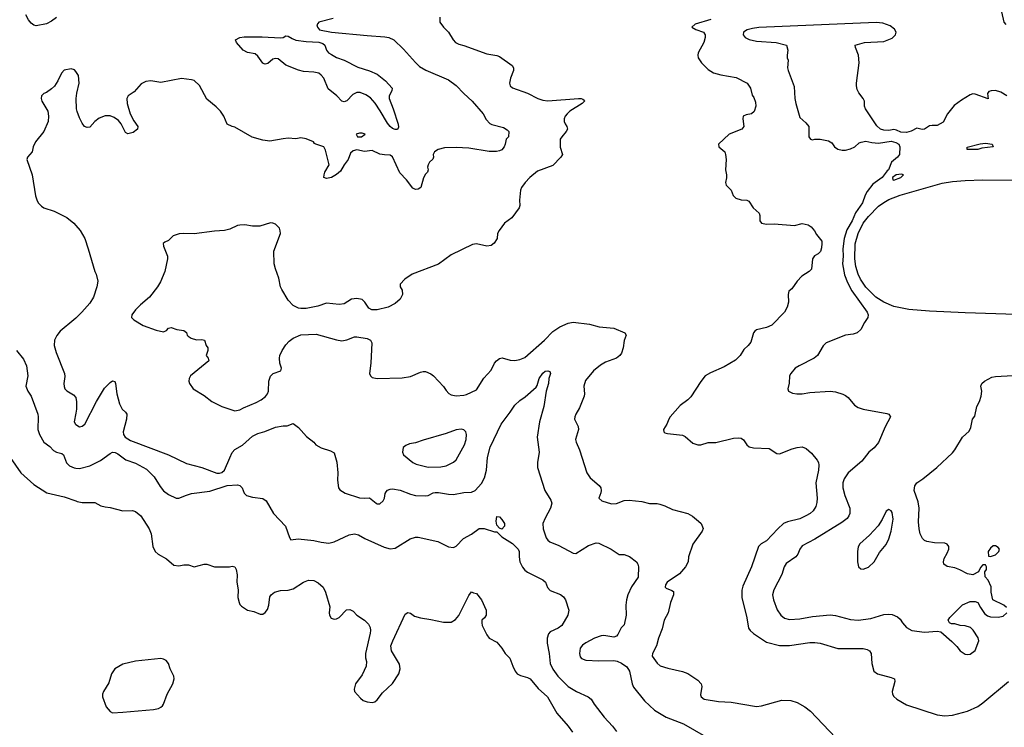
# Model space of a CAD drawing. Header units: inches. Extents: x 1678809 to 1859548, y 384609 to 522868.
# Tile 313 of 386: x 1809559 to 1817298, y 442430 to 447989. Entities that reach past the tile are written whole.
import ezdxf

# ---------------------------------------------------------------- set-up
doc = ezdxf.new("R2010")
doc.units = ezdxf.units.IN
doc.header["$MEASUREMENT"] = 0
doc.layers.add('B8404', color=7, linetype='Continuous')
doc.layers.add('B8414', color=7, linetype='Continuous')

msp = doc.modelspace()

# ---------------------------------------------------------------- linework, layer by layer
at = {"layer": 'B8404', "color": 5}
for points, elevation in [([(1809850, 448007.3), (1809810, 447977.6), (1809770, 447957.6), (1809690, 447940.7), (1809670, 447946.6), (1809650, 447962), (1809627.7, 447987.7), (1809607, 448027)], 340), ([(1810000, 447581.1), (1809990, 447596), (1809962.7, 447602.7), (1809910, 447591.5), (1809886.7, 447570), (1809858, 447510), (1809832, 447468), (1809810, 447444.7), (1809770, 447417.6), (1809750.4, 447409.6), (1809730.7, 447390), (1809728.5, 447370), (1809734.4, 447350), (1809779.5, 447270), (1809785.7, 447230), (1809782.6, 447190), (1809750.3, 447110), (1809684.9, 447030), (1809664.9, 446990), (1809656.4, 446950), (1809621.6, 446910), (1809615.3, 446890), (1809658, 446770), (1809684.3, 446604.3), (1809693.2, 446573.2), (1809705.7, 446550), (1809730, 446524.9), (1809750, 446512), (1809830, 446483.6), (1809930, 446435.8), (1809986, 446390), (1810000, 446373.3)], 360), ([(1810000, 445645.2), (1809984, 445630), (1809878.7, 445541.3), (1809852.2, 445507.8), (1809832.7, 445470), (1809830.4, 445430), (1809846, 445374), (1809911.4, 445210), (1809913.7, 445186.3), (1809906.5, 445130), (1809907.9, 445107.9), (1809914, 445090), (1809930, 445072.4), (1809982.2, 445042.2), (1809999.5, 445019.5), (1810000, 445017)], 360), ([(1809533, 445390), (1809590, 445322), (1809613.4, 445270), (1809622.6, 445190), (1809608.8, 445110), (1809622.6, 445070), (1809650.3, 445030), (1809701.3, 444890), (1809704.9, 444870), (1809702.3, 444770), (1809713.8, 444730), (1809749.4, 444669.4), (1809796.1, 444636.1), (1809824.2, 444604.2), (1809850, 444590.3), (1809890, 444580.3), (1809903.1, 444570), (1809927.5, 444507.5), (1809950, 444483.7), (1809988.1, 444468.1), (1810000, 444466.7)], 340), ([(1810000, 444898.1), (1809988.8, 444830), (1809998, 444810), (1810000, 444808.8)], 360), ([(1809485.3, 444550), (1809568.5, 444430), (1809670, 444338.4), (1809771.6, 444271.5), (1809910, 444241.5), (1810000, 444207.7)], 320)]:
    msp.add_lwpolyline(points, dxfattribs=dict(at, elevation=elevation))
at = {"layer": 'B8414', "color": 5}
for points, elevation in [([(1812022.4, 447997.6), (1811911, 447970), (1811894.8, 447950), (1811898.8, 447930), (1811916, 447910), (1812011, 447890), (1812290, 447863.6), (1812430, 447855.1), (1812460.5, 447850), (1812499.3, 447830), (1812577.2, 447757.2), (1812670, 447652.4), (1812702.4, 447622.4), (1812752.3, 447592.3), (1812930, 447515.3), (1812990, 447472), (1813050, 447408), (1813116.3, 447350), (1813202, 447250), (1813225.1, 447205.1), (1813254.4, 447174.4), (1813270, 447165.7), (1813361.1, 447141.1), (1813390, 447122.8), (1813402.8, 447110), (1813400.7, 447070), (1813384, 447050), (1813376.3, 447010), (1813367.7, 446990), (1813350, 446967.6), (1813330, 446957.6), (1813305.8, 446954.2), (1813250, 446954.2), (1813090, 446980.7), (1812990, 446986.2), (1812897.7, 446982.3), (1812848, 446970), (1812818.4, 446950), (1812810.4, 446930), (1812812.7, 446910), (1812807.7, 446892.3), (1812781, 446870), (1812770.8, 446850), (1812764.7, 446830), (1812770.7, 446810), (1812764.7, 446790), (1812750, 446775.3), (1812733.7, 446746.3), (1812712, 446670), (1812690, 446656.3), (1812670, 446654.7), (1812650, 446664.2), (1812600.4, 446730), (1812546.9, 446786.9), (1812490, 446911.8), (1812470, 446924.5), (1812426.3, 446926.3), (1812390, 446933.6), (1812330, 446960.4), (1812270, 446954.8), (1812210, 446965.7), (1812180.7, 446959.3), (1812160.7, 446939.3), (1812140.3, 446890), (1812110.4, 446850), (1812080.7, 446799.3), (1812050, 446774), (1812010, 446749.6), (1811970, 446741.2), (1811950, 446748.7), (1811952.7, 446770), (1811958, 446790), (1811991.6, 446850), (1811963, 446963), (1811949.5, 446989.5), (1811886, 447010), (1811875.3, 447015.3), (1811868, 447030), (1811810, 447053.2), (1811770, 447061.2), (1811730, 447053.2), (1811670, 447057.2), (1811630, 447053.2), (1811525.5, 447034.5), (1811470, 447041.7), (1811386.9, 447066.9), (1811250, 447145.2), (1811229.4, 447149.4), (1811190, 447168.7), (1811163.6, 447230), (1811136.9, 447270), (1811104.8, 447304.8), (1811030, 447363.6), (1810972, 447472), (1810931, 447511), (1810910, 447517.6), (1810830, 447527), (1810670, 447496.2), (1810589.5, 447509.5), (1810550, 447504.5), (1810514.6, 447485.4), (1810458, 447422), (1810411, 447390), (1810400.7, 447370), (1810403.8, 447330), (1810428.7, 447248.7), (1810455.6, 447195.6), (1810486.8, 447150), (1810486, 447130), (1810450, 447103.7), (1810410, 447093.2), (1810390, 447104), (1810357, 447170), (1810335.8, 447195.8), (1810301.8, 447221.8), (1810270, 447234), (1810230, 447234), (1810183.6, 447216.4), (1810150.5, 447190), (1810110, 447145.2), (1810090, 447141.2), (1810070, 447149.2), (1810050, 447177.2), (1810030, 447217.2), (1810010, 447269), (1810006.6, 447290), (1810002.6, 447370), (1810007.2, 447412.7), (1810027.6, 447490), (1810020.9, 447550), (1810000, 447581.1)], 360), ([(1812860.7, 448010), (1812862.8, 447970), (1812891, 447930), (1812930.5, 447890.5), (1812967.3, 447830), (1812984.9, 447810), (1813010, 447797), (1813050, 447787.2), (1813230, 447719.6), (1813310, 447706.8), (1813330, 447699.4), (1813430, 447630.3), (1813439.5, 447610), (1813439.6, 447590), (1813416.2, 447530), (1813408.9, 447490), (1813414.4, 447470), (1813432.6, 447452.6), (1813550, 447411.8), (1813630.7, 447370), (1813670, 447355.6), (1813711.6, 447351.5), (1813950.2, 447370.2), (1813972, 447370), (1813985.8, 447365.8), (1813996.1, 447356.1), (1813999.1, 447350), (1813980.5, 447330), (1813884.4, 447270), (1813861.3, 447250), (1813847.2, 447230), (1813839.5, 447210), (1813839.6, 447190), (1813845.3, 447170), (1813859.6, 447150), (1813864.4, 447130), (1813854.2, 447110), (1813819.6, 447070), (1813808.5, 447050), (1813806, 447030), (1813807.1, 446987.1), (1813824.9, 446930), (1813813.4, 446910), (1813750, 446844.4), (1813630, 446798.7), (1813570, 446749.5), (1813533, 446710), (1813504, 446670), (1813495.5, 446650), (1813487.3, 446570), (1813490.8, 446530), (1813486, 446510), (1813427.5, 446432.5), (1813370.6, 446389.4), (1813327.5, 446332.5), (1813316, 446310), (1813311, 446270), (1813287.5, 446232.5), (1813264.5, 446215.5), (1813230.4, 446209.6), (1813150, 446227.7), (1813118, 446222), (1812950, 446142.4), (1812850, 446069.6), (1812644.9, 445990), (1812587.3, 445950), (1812551, 445910), (1812551, 445890), (1812564.5, 445864.5), (1812567.3, 445830), (1812550, 445794), (1812510, 445758), (1812456, 445730), (1812370, 445709.6), (1812328, 445710), (1812302.9, 445722.9), (1812272.3, 445770), (1812250, 445789.5), (1812210, 445798.9), (1812167.4, 445792.6), (1812110, 445756), (1812070, 445752.7), (1811970, 445760.9), (1811901.4, 445738.6), (1811810, 445719.5), (1811770, 445718.7), (1811750, 445723), (1811710, 445744.2), (1811670, 445785.1), (1811618.9, 445870), (1811609.7, 445890), (1811597, 445957), (1811569.5, 446030.5), (1811559.7, 446070), (1811557.6, 446170), (1811609.6, 446310), (1811607.8, 446330), (1811600.5, 446350), (1811570, 446383.6), (1811550, 446391.5), (1811530, 446391.8), (1811446.3, 446366.3), (1811390, 446366.6), (1811330, 446377), (1811290, 446375.1), (1811270, 446372.3), (1811210, 446342.9), (1811170, 446331.8), (1811090, 446328.3), (1810930, 446305.4), (1810850.4, 446309.6), (1810813.8, 446306.2), (1810766, 446290), (1810730, 446254), (1810699.1, 446240.9), (1810687.3, 446230), (1810690.6, 446210), (1810720.3, 446130), (1810720.3, 446110), (1810698.9, 446010), (1810665.7, 445930), (1810641.3, 445890), (1810578.7, 445810), (1810508.2, 445750), (1810470, 445709.4), (1810441.6, 445670), (1810437.3, 445650), (1810456, 445630), (1810530, 445586), (1810631.3, 445550), (1810690, 445537.3), (1810712.5, 445547.5), (1810730, 445564.7), (1810750.4, 445570.4), (1810793.7, 445553.7), (1810850, 445546), (1810870.6, 445530.6), (1810876, 445510), (1810882.5, 445502.5), (1810906.2, 445486.2), (1810950, 445474), (1810990, 445476), (1811011.3, 445470), (1811024.7, 445430), (1811038, 445410), (1811038, 445390), (1811024.7, 445350), (1811042, 445330), (1811044.7, 445310), (1810902.8, 445190), (1810890.5, 445169.5), (1810887.7, 445150), (1810893, 445130), (1810924, 445090), (1811010, 445035.5), (1811070.4, 444990), (1811149.2, 444949.2), (1811250, 444916.8), (1811290, 444923.6), (1811319.3, 444940.7), (1811417.7, 444982.3), (1811457.3, 445002.7), (1811491.8, 445028.2), (1811507.1, 445050), (1811514.5, 445070), (1811516.8, 445150), (1811531.9, 445188.1), (1811552.7, 445210), (1811612.7, 445230), (1811617.6, 445250), (1811604, 445290), (1811600.7, 445330), (1811603.7, 445350), (1811621.6, 445390), (1811650, 445433.4), (1811677.5, 445462.5), (1811710, 445486.4), (1811770, 445514), (1811890, 445519.3), (1812050, 445473), (1812090, 445465.5), (1812130, 445473), (1812190, 445496.3), (1812210, 445497.3), (1812290, 445484), (1812316, 445470), (1812326.8, 445450), (1812318.4, 445290), (1812308.7, 445210), (1812316.3, 445190), (1812330, 445178), (1812370, 445168.9), (1812564.9, 445175.1), (1812630, 445185.3), (1812710, 445219.1), (1812730, 445224.9), (1812750, 445224), (1812790, 445206), (1812811.3, 445190), (1812890, 445106), (1812910, 445076), (1812932.5, 445052.5), (1812950, 445040.7), (1812990, 445033.4), (1813050, 445038.4), (1813070, 445044.4), (1813150, 445081.6), (1813208.3, 445171.7), (1813263.7, 445236.3), (1813290, 445290.3), (1813306, 445310), (1813330, 445326.9), (1813351.9, 445331.9), (1813414.2, 445314.2), (1813450, 445310.2), (1813490, 445319.4), (1813530, 445336.1), (1813683.2, 445470), (1813750, 445539.7), (1813804.9, 445575.1), (1813870, 445605.7), (1813910, 445613.7), (1814037.1, 445597.1), (1814115.1, 445575.1), (1814230, 445564.2), (1814316.3, 445530), (1814325.5, 445510), (1814311.6, 445468.4), (1814303.1, 445410), (1814290.3, 445370), (1814275.8, 445350), (1814249, 445331), (1814162.7, 445297.3), (1814124.8, 445275.2), (1814070.3, 445230), (1814006.8, 445153.2), (1813993.4, 445110), (1813998, 445050), (1813994.9, 445030), (1813959.9, 444940.1), (1813930.2, 444890), (1813923.5, 444870), (1813921.2, 444850), (1813950, 444793.4), (1813952.4, 444770), (1813928.7, 444690), (1813932, 444670), (1813959.5, 444610), (1814016.5, 444430), (1814042.4, 444390), (1814112.7, 444330), (1814126.7, 444310), (1814130.4, 444290), (1814127.2, 444272.8), (1814110.8, 444230), (1814134.8, 444210), (1814210, 444185.2), (1814250, 444187.9), (1814310, 444210.4), (1814350, 444214.4), (1814450, 444203.8), (1814510, 444188.5), (1814570, 444188.4), (1814590, 444183.7), (1814630, 444170.3), (1814690, 444141.1), (1814810.2, 444110.2), (1814847.5, 444087.5), (1814894.8, 444050), (1814914.8, 444030), (1814930.5, 443990.5), (1814922.4, 443970), (1814851.2, 443868.8), (1814817, 443770), (1814814.6, 443730), (1814792.8, 443690), (1814744.1, 443635.9), (1814648.9, 443570), (1814634.9, 443550), (1814632.7, 443530), (1814641.6, 443521.6), (1814685.5, 443505.5), (1814696.9, 443496.9), (1814698.9, 443470), (1814675.6, 443410), (1814654.9, 443330), (1814624.6, 443270), (1814610, 443204), (1814580.3, 443130), (1814564.2, 443070), (1814532.7, 443010), (1814530, 442987.7), (1814570, 442934), (1814593.5, 442913.5), (1814653, 442893), (1814770, 442868.8), (1814810, 442851.8), (1814890, 442799.5), (1814916, 442770), (1814921.1, 442750), (1814910, 442684.7), (1814915.5, 442670), (1814938, 442650), (1815051.7, 442631.7), (1815150, 442627.4), (1815350, 442593.4), (1815390, 442598), (1815550, 442642.3), (1815619.6, 442639.6), (1815670, 442625.3), (1815730, 442590.3), (1815775.5, 442555.5), (1815970.3, 442350)], 380), ([(1814992, 447990), (1814867.3, 447952.7), (1814842.8, 447930), (1814872.4, 447912.4), (1814934, 447890), (1814947.7, 447870), (1814948, 447850), (1814935.5, 447810), (1814893, 447730), (1814888.2, 447710), (1814892.7, 447690), (1814918, 447650), (1814970, 447597.1), (1815012.7, 447572.7), (1815070, 447554.9), (1815190, 447534.6), (1815277.3, 447490), (1815304, 447450), (1815315.3, 447395.3), (1815330, 447378), (1815341.3, 447341.3), (1815344.9, 447310), (1815332.4, 447267.6), (1815310, 447249.7), (1815270, 447242), (1815246.8, 447230), (1815242, 447210), (1815250.5, 447150), (1815236.3, 447130), (1815136.3, 447090), (1815050.7, 447010), (1815054, 446990), (1815101, 446950), (1815106, 446930), (1815111, 446890), (1815106, 446810), (1815114.8, 446770), (1815114.4, 446745.6), (1815106, 446710), (1815111.3, 446690), (1815150.6, 446650.6), (1815167.3, 446607.3), (1815187.3, 446587.3), (1815230, 446574.8), (1815274, 446570), (1815290, 446562), (1815324.7, 446510), (1815371.3, 446470), (1815376, 446450), (1815376, 446410), (1815390, 446391.3), (1815430, 446382.8), (1815490, 446384.9), (1815650, 446373.4), (1815710, 446386.7), (1815756.1, 446376.1), (1815780.5, 446360.5), (1815806.8, 446330), (1815822, 446302), (1815862.8, 446250), (1815864.9, 446230), (1815862.5, 446197.5), (1815852.5, 446167.5), (1815836, 446150), (1815806.4, 446133.6), (1815790.8, 446110), (1815782.8, 446030), (1815764.7, 446010), (1815705.5, 445974.5), (1815670, 445935.3), (1815626.8, 445873.2), (1815604, 445856), (1815598.8, 445830), (1815602, 445770), (1815590.7, 445730), (1815570.7, 445690), (1815470.2, 445589.8), (1815429.1, 445570.9), (1815350, 445551.5), (1815338, 445542), (1815327.7, 445530), (1815304.9, 445455.1), (1815286, 445430), (1815250, 445399), (1815220.7, 445350), (1815185.7, 445314.3), (1815097.4, 445262.6), (1814990, 445215.1), (1814948, 445190), (1814912.5, 445147.5), (1814833.6, 445026.4), (1814810, 445002), (1814750, 444956.9), (1814673, 444870), (1814660.5, 444850), (1814645.5, 444810), (1814620.7, 444770), (1814621, 444750), (1814630, 444742.8), (1814650, 444738), (1814770, 444724.9), (1814790, 444713.6), (1814850, 444662.6), (1814890, 444649.3), (1814913.2, 444650), (1814970, 444668.4), (1815031.8, 444668.2), (1815170, 444700.9), (1815210, 444703.6), (1815230, 444701.1), (1815249.1, 444689.1), (1815274.9, 444650), (1815293.8, 444633.8), (1815326.3, 444626.3), (1815450, 444620.3), (1815510, 444580.3), (1815530, 444578), (1815630, 444618.3), (1815670, 444628.9), (1815710, 444632), (1815739.9, 444619.9), (1815782.6, 444582.6), (1815828.5, 444528.5), (1815837.2, 444510), (1815839.7, 444490), (1815837.2, 444450), (1815815.5, 444350), (1815826, 444230), (1815824.6, 444195.4), (1815815.9, 444164.1), (1815794.9, 444130), (1815772.7, 444110), (1815739.3, 444090), (1815690, 444066.6), (1815595.1, 444044.9), (1815563.1, 444030), (1815517.4, 443990), (1815430, 443894.3), (1815387.3, 443870), (1815366, 443850), (1815310.2, 443689.8), (1815242.5, 443537.5), (1815234.3, 443505.7), (1815233.8, 443450), (1815275.3, 443290), (1815287.7, 443207.7), (1815300.5, 443190), (1815327.2, 443167.2), (1815430, 443098.3), (1815530, 443073.4), (1815610, 443072.2), (1815770, 443094.9), (1815810, 443096.5), (1815850, 443091.7), (1815990, 443049), (1816187.6, 443047.6), (1816221.4, 443041.4), (1816238, 443030), (1816250.4, 443010), (1816257.6, 442930), (1816273.4, 442870), (1816301, 442850), (1816410, 442822), (1816434.8, 442810), (1816437.3, 442790), (1816416.4, 442710), (1816419.3, 442690), (1816430, 442670.8), (1816453.4, 442650), (1816530, 442605.3), (1816770, 442526.7), (1816830, 442518.7), (1816890, 442525.7), (1817010, 442556), (1817090, 442593.1), (1817130, 442621.1), (1817331.3, 442790)], 420), ([(1817311.6, 447951.6), (1817297, 447970), (1817277.6, 448050)], 420), ([(1817319, 447390), (1817270, 447419.3), (1817227.9, 447432.1), (1817194, 447430), (1817176, 447424), (1817166.8, 447410), (1817170, 447368), (1817070, 447405.1), (1817050, 447406.6), (1817030, 447399.3), (1816962, 447358), (1816905.2, 447314.8), (1816851, 447250), (1816816.9, 447183.1), (1816770, 447158), (1816730, 447159), (1816710, 447154), (1816671.3, 447130), (1816652.8, 447127.2), (1816610, 447138), (1816566.6, 447113.4), (1816530, 447103), (1816485.3, 447105.3), (1816450, 447122), (1816430, 447126), (1816390, 447117.2), (1816350, 447122), (1816326, 447130), (1816296.4, 447156.4), (1816206, 447290), (1816198, 447310), (1816198, 447350), (1816188.7, 447370), (1816154.2, 447414.2), (1816141.6, 447441.6), (1816136.2, 447470), (1816137.6, 447490), (1816158, 447650), (1816151.3, 447710), (1816127.3, 447770), (1816127, 447790), (1816199, 447810), (1816350, 447817.9), (1816416.4, 447843.6), (1816444.1, 447870), (1816446.9, 447890), (1816434.4, 447914.4), (1816400.6, 447940.6), (1816342.3, 447962.3), (1816290, 447965.8), (1815370, 447926.5), (1815319.3, 447920.7), (1815277.2, 447910), (1815248.7, 447890), (1815246, 447870), (1815261.4, 447850), (1815292.4, 447832.4), (1815350, 447819.9), (1815504.7, 447810), (1815586.8, 447790), (1815597.3, 447750), (1815590.9, 447709.1), (1815590.8, 447690), (1815600.5, 447670), (1815594.9, 447610), (1815598.7, 447590), (1815645.5, 447465.5), (1815652.2, 447370), (1815660.4, 447330), (1815690, 447221), (1815738.5, 447178.5), (1815762, 447150), (1815762, 447070), (1815774, 447050), (1815790, 447046), (1815808.7, 447051.3), (1815850, 447051.3), (1815917.3, 447037.3), (1815942, 447022), (1815964.7, 446990), (1815990, 446971), (1816024.5, 446964.5), (1816050, 446964), (1816090, 446974), (1816122, 446990), (1816158.6, 447021.4), (1816172.3, 447027.7), (1816210, 447033.4), (1816256.6, 447023.4), (1816310, 447019.1), (1816410, 447035.5), (1816445.2, 447025.2), (1816470, 447011), (1816476, 446990), (1816474, 446930), (1816457.3, 446910), (1816410.2, 446869.8), (1816387.6, 446810), (1816377.4, 446802.6), (1816337.3, 446750), (1816263.5, 446696.5), (1816220.6, 446639.4), (1816203.5, 446610), (1816183.6, 446550), (1816128.7, 446471.3), (1816101.6, 446410), (1816060.8, 446339.2), (1816039.1, 446270), (1816030, 446190), (1816032.7, 446130), (1816025.9, 446070), (1816043.3, 445983.3), (1816065.4, 445925.4), (1816099.7, 445859.7), (1816220.6, 445690), (1816229, 445670), (1816226.4, 445650), (1816198, 445610), (1816170, 445554), (1816141, 445530), (1816110, 445517.6), (1816050, 445509.7), (1815898.8, 445450), (1815873.4, 445426.6), (1815830, 445349.6), (1815804, 445330), (1815684.9, 445270), (1815655.5, 445250), (1815620.5, 445210), (1815610.6, 445190), (1815607.3, 445132.7), (1815596, 445090), (1815602, 445070), (1815634.6, 445054.6), (1815668.6, 445048.6), (1815710, 445048.8), (1815770, 445059.5), (1815930, 445071.6), (1815970, 445064.6), (1816027.8, 445047.7), (1816050, 445036.4), (1816070, 445021.6), (1816121.4, 444961.4), (1816150, 444942), (1816190, 444928.9), (1816375.3, 444895.3), (1816391.3, 444890), (1816404, 444870), (1816361.3, 444790), (1816310, 444667.3), (1816273.9, 444626.1), (1816232.7, 444590), (1816178.4, 444521.6), (1816071, 444429), (1816038.3, 444381.7), (1816029.2, 444350), (1816028.3, 444310), (1816043.9, 444250), (1816083.6, 444150), (1816083.6, 444110), (1816076, 444090), (1816062, 444070), (1816021.7, 444038.3), (1815810, 443908.7), (1815710, 443855.8), (1815690.3, 443830), (1815674.3, 443790), (1815659.5, 443770), (1815582.7, 443717.3), (1815567.6, 443690), (1815548.8, 443630), (1815487.8, 443510), (1815476.9, 443470), (1815484, 443430), (1815513.7, 443353.7), (1815542, 443310), (1815570, 443287.4), (1815610, 443276.9), (1815690, 443280.7), (1815790, 443300.2), (1815930, 443312.4), (1815970, 443309), (1816090, 443276), (1816150, 443270.3), (1816250, 443284.4), (1816350, 443314.9), (1816390, 443319.5), (1816417, 443317), (1816458, 443298), (1816478.7, 443278.7), (1816497.3, 443250), (1816530, 443214), (1816570, 443190.7), (1816670, 443177.3), (1816770, 443184.7), (1816799.6, 443179.6), (1816884.5, 443104.5), (1816924.5, 443064.5), (1816951.3, 443030), (1816990, 443004), (1817010, 443000.7), (1817030, 443004), (1817070, 443032), (1817099, 443110), (1817093.6, 443133.6), (1817053.6, 443193.6), (1817033.6, 443213.6), (1816990, 443228), (1816950, 443228.7), (1816910, 443242), (1816883.1, 443243.1), (1816866, 443250), (1816858, 443270), (1816870, 443292), (1816970, 443390.8), (1817030, 443418), (1817070, 443418), (1817091.1, 443411.1), (1817111.3, 443370), (1817143.5, 443323.5), (1817166.4, 443306.4), (1817190, 443298), (1817250, 443296), (1817290, 443302.8), (1817319, 443330)], 440), ([(1817390, 445673.2), (1816990, 445685), (1816710, 445699.6), (1816547.7, 445712.3), (1816430, 445734.4), (1816350, 445768.6), (1816288.1, 445810), (1816210, 445887.5), (1816168.8, 445950), (1816150, 445989.8), (1816130.5, 446050), (1816122.3, 446110), (1816126.9, 446226.9), (1816149.9, 446310), (1816190, 446389.2), (1816230, 446443.5), (1816310, 446524), (1816350, 446553.9), (1816390, 446575.3), (1816479.6, 446610), (1816810, 446705), (1816890, 446717.5), (1816990, 446725.2), (1817130, 446730.6), (1817370, 446729.5)], 440), ([(1810000, 446373.3), (1810033.5, 446333.5), (1810070.3, 446270), (1810098.4, 446190), (1810151, 446010), (1810161, 445990), (1810174.4, 445934.4), (1810166.8, 445890), (1810140.7, 445810), (1810110, 445761.2), (1810047.3, 445690), (1810000, 445645.2)], 360), ([(1810000, 444808.8), (1810030, 444790.4), (1810050, 444794.9), (1810071.6, 444810), (1810163.5, 444990), (1810225.9, 445094.1), (1810270, 445138), (1810290, 445150.7), (1810306.4, 445146.4), (1810312, 445132), (1810321.7, 445050), (1810344.9, 444970), (1810365.3, 444930), (1810390, 444906.7), (1810400.2, 444890), (1810399.1, 444850), (1810371.7, 444750), (1810375, 444730), (1810389, 444709), (1810430, 444683.4), (1810730.2, 444570), (1810870, 444501.6), (1810989.9, 444470.1), (1811110, 444426.3), (1811130, 444425.1), (1811148.9, 444431.1), (1811169.1, 444450), (1811210, 444547.3), (1811230, 444587.3), (1811250, 444612), (1811310, 444647.5), (1811390, 444716.3), (1811430, 444738.8), (1811485.7, 444754.3), (1811570, 444788.7), (1811630, 444798.8), (1811662, 444798), (1811710, 444816), (1811750, 444786), (1811814.2, 444714.2), (1811870, 444670.8), (1811888.1, 444648.1), (1811930, 444625.5), (1812002, 444602), (1812030, 444584.7), (1812051.6, 444511.6), (1812058.7, 444430), (1812057.1, 444370), (1812066, 444310), (1812075.2, 444295.2), (1812118, 444270), (1812230, 444232.2), (1812270, 444228.5), (1812310, 444233.4), (1812360.7, 444190), (1812370, 444184.9), (1812390, 444184.9), (1812416.3, 444210), (1812426.3, 444230), (1812432.9, 444267.1), (1812439.7, 444280.3), (1812450, 444293), (1812470, 444300.4), (1812490, 444302), (1812550, 444291.7), (1812630, 444261.7), (1812670, 444251.8), (1812750, 444248.8), (1812769.5, 444250.5), (1812808.2, 444271.8), (1812826.1, 444273.9), (1812850, 444274), (1812930, 444260.2), (1812970, 444259.7), (1813050, 444273.4), (1813110, 444277), (1813139.5, 444290), (1813190, 444345.3), (1813212.4, 444390), (1813228.7, 444448.7), (1813236, 444550), (1813256.4, 444630), (1813344.8, 444810), (1813415.2, 444904.8), (1813450, 444960.4), (1813490, 444998.4), (1813532.9, 445027.1), (1813617.7, 445102.3), (1813625.6, 445114.4), (1813641.6, 445170), (1813670, 445210.7), (1813690, 445226.8), (1813710.8, 445230.8), (1813725.4, 445225.4), (1813730.7, 445210), (1813717.6, 445170), (1813714.6, 445130), (1813698, 445070), (1813677.8, 444950), (1813644.6, 444830), (1813627.6, 444710), (1813642, 444590), (1813628.8, 444510), (1813630.3, 444470), (1813686.7, 444290), (1813733.3, 444213.3), (1813742.4, 444190), (1813732.2, 444150), (1813688.5, 444071.5), (1813672.3, 444030), (1813674.2, 443990), (1813698.3, 443918.3), (1813710, 443900.7), (1813727.1, 443887.1), (1813797.1, 443857.1), (1813910, 443797.6), (1813930, 443794.4), (1814030, 443856.9), (1814090, 443878), (1814110, 443875.5), (1814208.6, 443828.6), (1814270, 443788.2), (1814310, 443786), (1814352, 443772), (1814406.8, 443730), (1814418.8, 443710), (1814422.8, 443690), (1814420.7, 443610), (1814367.5, 443532.5), (1814339.5, 443470), (1814328.4, 443430), (1814323, 443390), (1814326.4, 443310), (1814310, 443235.3), (1814287.3, 443210), (1814261.7, 443158.3), (1814250, 443145.1), (1814230, 443136.9), (1814150, 443149.8), (1814130, 443148.7), (1814078, 443130), (1814010, 443093.7), (1813984, 443076), (1813965.5, 443050), (1813958.5, 443010), (1813964.1, 442984.1), (1813974.9, 442970), (1814010, 442956.9), (1814111.5, 442951.5), (1814230, 442955.2), (1814254.8, 442950), (1814290, 442933.1), (1814330, 442903.7), (1814352.8, 442870), (1814373.4, 442770), (1814384.5, 442744.5), (1814470, 442637.7), (1814550, 442564.4), (1814641, 442510), (1814776.3, 442456.3), (1814950, 442357.7)], 360), ([(1817315.3, 443370), (1817295.3, 443390), (1817208, 443430), (1817195.3, 443490), (1817194, 443534), (1817170, 443586), (1817147.3, 443612.7), (1817146, 443650), (1817158, 443670), (1817158, 443690), (1817150, 443706), (1817130, 443706), (1817110, 443686), (1817094, 443650), (1817050, 443628.7), (1817010, 443634), (1816947.8, 443667.8), (1816910, 443682), (1816850, 443692.7), (1816824, 443710), (1816819.3, 443730), (1816824.8, 443755.2), (1816850, 443798), (1816862.7, 443830), (1816861.2, 443850), (1816850, 443868.7), (1816830, 443875.1), (1816750, 443879.6), (1816690, 443889.6), (1816670, 443898.4), (1816653.9, 443913.9), (1816636.3, 443950), (1816627.7, 443987.7), (1816624.7, 444044.7), (1816629.8, 444150), (1816620.9, 444200.9), (1816588.3, 444290), (1816594.3, 444325.7), (1816609.8, 444350.2), (1816658.9, 444381.1), (1816767.6, 444470), (1816890, 444585.5), (1816909.5, 444610), (1816969.3, 444710), (1817022.7, 444757.3), (1817034.8, 444785.2), (1817049.2, 444850), (1817065.2, 444874.8), (1817081.2, 444950), (1817104, 444990), (1817117.2, 445030), (1817121.2, 445070), (1817114, 445110), (1817122, 445130), (1817142, 445150), (1817200.1, 445179.9), (1817230, 445187), (1817366.2, 445193.8)], 440), ([(1810000, 445017), (1810005.5, 444990), (1810005.3, 444930), (1810000, 444898.1)], 360), ([(1810000, 444466.7), (1810030, 444463.1), (1810110, 444483.1), (1810194.7, 444525.3), (1810270, 444581.6), (1810290, 444590.4), (1810310, 444588.5), (1810330, 444578.4), (1810394, 444530), (1810470, 444504.2), (1810556.4, 444456.4), (1810616.7, 444396.7), (1810662.2, 444322.2), (1810690, 444286.4), (1810730, 444257.6), (1810790, 444230.4), (1810810, 444228.5), (1810870, 444254), (1810910, 444265.5), (1811054.6, 444285.4), (1811190, 444328.9), (1811270, 444335.3), (1811290, 444330.4), (1811307.7, 444310), (1811323, 444270), (1811342.8, 444250), (1811390, 444237.6), (1811470, 444228.2), (1811497.1, 444210), (1811553, 444110), (1811648, 444010), (1811679.8, 443919.8), (1811690, 443902), (1811749.3, 443910.7), (1811870, 443897.1), (1811930, 443883.1), (1811990, 443876.5), (1812030, 443887.2), (1812150, 443941.7), (1812190, 443948.7), (1812222, 443942), (1812272.4, 443912.4), (1812424.4, 443844.4), (1812470, 443833), (1812510, 443838), (1812629.2, 443910), (1812670, 443922.4), (1812690, 443923.8), (1812844.7, 443890), (1812930, 443847.7), (1812970, 443842), (1812990, 443853), (1813046.9, 443913.1), (1813110, 443947.2), (1813169.8, 443990.2), (1813209.8, 443990.2), (1813290, 443965.5), (1813310, 443964.9), (1813350, 443926.2), (1813432.8, 443872.8), (1813477.6, 443830), (1813485.8, 443810), (1813483.9, 443770), (1813490.2, 443730), (1813510, 443688.5), (1813530, 443663.7), (1813550, 443648.8), (1813670, 443588.7), (1813692.2, 443570), (1813709, 443529), (1813730, 443503.8), (1813810, 443473), (1813833.4, 443453.4), (1813850.4, 443430), (1813876.3, 443350), (1813868, 443310), (1813821.3, 443230), (1813792.8, 443207.2), (1813730, 443179.8), (1813716.7, 443163.3), (1813705.8, 443130), (1813705.5, 443090), (1813719.7, 443010), (1813727.7, 442930), (1813750, 442887.2), (1813790, 442831.7), (1813871.4, 442751.4), (1813936.3, 442710), (1814028.5, 442668.5), (1814050, 442650.7), (1814074.4, 442610), (1814152.4, 442510), (1814218.9, 442438.9), (1814250, 442395.5)], 340), ([(1810000, 444207.7), (1810010, 444204), (1810050, 444196.1), (1810150, 444196.4), (1810198, 444170), (1810230, 444160.5), (1810270, 444155.5), (1810370, 444130.6), (1810446.3, 444133.7), (1810470, 444124), (1810510.4, 444090), (1810578, 443990), (1810591.5, 443950), (1810605.3, 443850), (1810624.2, 443810), (1810648.4, 443790), (1810712.7, 443752.7), (1810770, 443704.4), (1810810, 443699.3), (1810850, 443707.3), (1810886, 443706), (1810930, 443691.3), (1811010, 443710.8), (1811029.3, 443710.7), (1811090.7, 443690.7), (1811209.1, 443690.9), (1811230, 443694.8), (1811250, 443691), (1811260.7, 443670), (1811268.5, 443628.5), (1811266.4, 443570), (1811276.5, 443510), (1811274.9, 443450), (1811283.7, 443410), (1811290, 443394.8), (1811302, 443382), (1811350, 443350.4), (1811399.9, 443339.9), (1811450, 443317.3), (1811470, 443317.3), (1811490, 443330.6), (1811505.9, 443354.1), (1811518.3, 443390), (1811526.7, 443453.3), (1811535.1, 443470), (1811561.2, 443490), (1811610, 443504.4), (1811670, 443507.4), (1811710, 443517.3), (1811789, 443571), (1811830, 443585.7), (1811870, 443582.4), (1811904.9, 443564.9), (1811944, 443530), (1811964, 443490), (1811996.7, 443376.7), (1811993, 443330), (1811995.5, 443310), (1812007.8, 443287.7), (1812030, 443279.3), (1812050, 443281.3), (1812070, 443293.4), (1812127.5, 443352.5), (1812154, 443354), (1812180.7, 443340.7), (1812210, 443311), (1812270, 443270.8), (1812299.6, 443239.6), (1812313.3, 443213.3), (1812317, 443190), (1812314, 443170), (1812276.3, 443010), (1812276, 442976), (1812286.4, 442946.4), (1812282, 442910), (1812250, 442842.7), (1812199.5, 442770), (1812187.2, 442730), (1812192, 442710), (1812237.5, 442657.5), (1812260.2, 442640.2), (1812290, 442628.9), (1812330, 442623.6), (1812350, 442628.9), (1812370, 442644.2), (1812410, 442699.6), (1812490, 442774.9), (1812540.2, 442850), (1812550.6, 442890), (1812544.9, 442924.9), (1812481.1, 443030), (1812476.9, 443070), (1812491.1, 443110), (1812590, 443318), (1812610, 443331.3), (1812630, 443326), (1812663.4, 443303.4), (1812708.5, 443288.5), (1812790, 443276.9), (1812890, 443254.7), (1812950, 443256.1), (1812983.6, 443276.4), (1813011.7, 443308.3), (1813090, 443464.7), (1813110, 443494), (1813125.4, 443485.4), (1813150, 443482), (1813190, 443431), (1813226, 443350), (1813224.7, 443310), (1813212, 443290), (1813191.3, 443270), (1813190.8, 443250), (1813194, 443230), (1813230, 443154.8), (1813250, 443130.8), (1813310, 443098), (1813350, 443051.3), (1813376, 443010), (1813412.8, 442972.8), (1813434.4, 442910), (1813454.4, 442870), (1813470, 442850.5), (1813495.4, 442835.4), (1813550, 442820.4), (1813570.7, 442810), (1813635.6, 442735.6), (1813706.7, 442670), (1813781.5, 442541.5), (1813870, 442438.4), (1813903.7, 442390)], 320)]:
    msp.add_lwpolyline(points, dxfattribs=dict(at, elevation=elevation))
for points, elevation in [([(1812510, 447126), (1812490, 447134.3), (1812470, 447151.1), (1812450, 447174.8), (1812393.8, 447273.9), (1812353.2, 447333.2), (1812315.4, 447375.4), (1812279.6, 447399.6), (1812236.5, 447416.5), (1812210, 447417.3), (1812178.6, 447401.4), (1812130, 447351.3), (1812110, 447343.5), (1812090, 447349.6), (1812051.2, 447390), (1811984.9, 447444.9), (1811948.8, 447530), (1811930, 447554), (1811910, 447568.8), (1811870, 447578), (1811790, 447581), (1811750, 447592.2), (1811650.6, 447630.6), (1811590, 447682.3), (1811570, 447684.8), (1811550, 447677.7), (1811510, 447645.6), (1811490, 447638.4), (1811481.7, 447641.7), (1811470, 447647), (1811430, 447703.6), (1811410, 447720.5), (1811350, 447732), (1811316.9, 447750), (1811263.7, 447810), (1811255.1, 447830), (1811289, 447850), (1811324.8, 447855.2), (1811464.3, 447855.7), (1811610, 447846.8), (1811630.3, 447849.7), (1811650, 447862.1), (1811670, 447860.4), (1811700.3, 447840.3), (1811730, 447827.8), (1811810, 447817), (1811911.8, 447811.8), (1811942.6, 447802.6), (1811958.9, 447790), (1811970, 447748.5), (1811987, 447730), (1812010, 447714.3), (1812050, 447692), (1812110, 447670.4), (1812215.9, 447615.9), (1812310, 447588.5), (1812370, 447561.3), (1812433.4, 447510), (1812486, 447450), (1812484.4, 447430), (1812463.1, 447390), (1812464.2, 447370), (1812494.8, 447290), (1812533, 447167), (1812536.5, 447143.5), (1812530, 447127)], 340), ([(1812250, 447097.2), (1812230, 447097.2), (1812204.7, 447090), (1812214, 447070), (1812230, 447068.4), (1812246, 447070), (1812274, 447090)], 360), ([(1817090, 446969.4), (1817006, 446970), (1817007.3, 446987.3), (1817107.5, 447012.5), (1817150, 447018), (1817202, 447010), (1817211.3, 446990), (1817120.3, 446979.8)], 440), ([(1816490, 446776.5), (1816447.2, 446770), (1816419, 446750), (1816422, 446730), (1816430, 446728.1), (1816485.6, 446750), (1816505.6, 446770)], 460), ([(1813030, 444773), (1812990, 444767.8), (1812910, 444736.9), (1812730, 444686.6), (1812670, 444665.1), (1812623.8, 444656.2), (1812595.6, 444644.4), (1812573, 444627), (1812567.5, 444592.5), (1812574.9, 444570), (1812650, 444509), (1812676.7, 444496.7), (1812770, 444473.4), (1812870, 444474.7), (1812910, 444484.9), (1812968.2, 444511.8), (1812989.7, 444530), (1813054.4, 444650), (1813068.7, 444690), (1813071, 444731), (1813067, 444750), (1813050, 444767)], 380), ([(1816390, 444141.2), (1816370, 444128.7), (1816338.3, 444061.7), (1816307, 444013), (1816239.7, 443940.3), (1816163, 443870), (1816150, 443848.7), (1816143, 443810), (1816144.9, 443730), (1816151, 443690), (1816170, 443674.8), (1816190, 443670.7), (1816230, 443688), (1816274, 443730), (1816318, 443802), (1816370, 443865.5), (1816390, 443910.8), (1816410, 443971.3), (1816425.1, 444065.1), (1816416.1, 444116.1), (1816410, 444129)], 460), ([(1813350, 443986.9), (1813330, 443993.3), (1813310, 444018), (1813303, 444050), (1813310, 444084.7), (1813330, 444082.8), (1813350, 444062), (1813368.5, 444030), (1813370.4, 444009.6)], 340), ([(1817230, 443854), (1817210, 443854), (1817190, 443838), (1817172, 443810), (1817174, 443774), (1817190, 443772), (1817230, 443784.7), (1817255.3, 443810), (1817259, 443830), (1817250, 443842)], 440), ([(1810669.7, 442969.7), (1810470.2, 442949.8), (1810370, 442926.6), (1810308.2, 442890), (1810282, 442850), (1810259.9, 442780.1), (1810218.4, 442710), (1810210.4, 442690), (1810210.4, 442670), (1810239.1, 442590), (1810270, 442554), (1810290, 442544.4), (1810370, 442548.7), (1810610, 442568.5), (1810650, 442578.4), (1810670, 442588.2), (1810680.7, 442599.3), (1810690, 442610.8), (1810719.2, 442690), (1810763.1, 442770), (1810772.2, 442810), (1810769.7, 442830), (1810742, 442890), (1810729.7, 442929.8), (1810710, 442955.6), (1810690, 442966)], 320)]:
    msp.add_lwpolyline(points, close=True, dxfattribs=dict(at, elevation=elevation))

doc.saveas('drawing.dxf')
